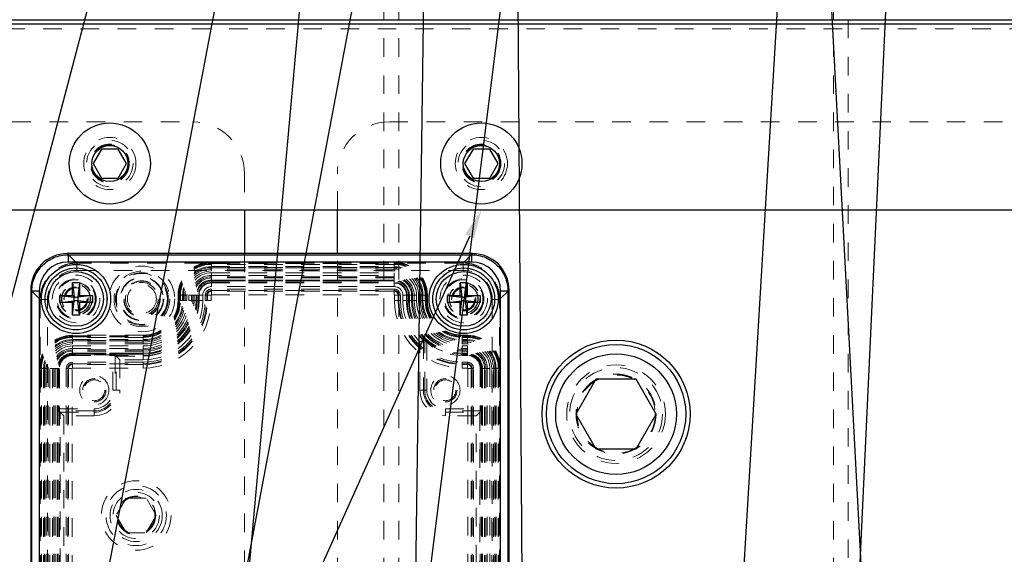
# Model space of a CAD drawing. Header units: inches. Extents: x 1802 to 2468, y -208 to -72.
# Tile 337 of 595: x 2073.5 to 2078.8, y -95.12 to -92.24. Entities that reach past the tile are written whole.
import ezdxf

# ---------------------------------------------------------------- set-up
doc = ezdxf.new("R2010")
doc.units = ezdxf.units.IN
doc.header["$LTSCALE"] = 0.5
doc.header["$MEASUREMENT"] = 0
doc.linetypes.add('HIDDEN', pattern=[0.225, 0.15, -0.075])
for name, color, linetype in [('DIE-M-S', 8, 'Continuous'), ('DSS-M-S', 53, 'Continuous'), ('SID-M-S', 105, 'Continuous'), ('SVD-M-S', 8, 'Continuous')]:
    doc.layers.add(name, color=color, linetype=linetype)

msp = doc.modelspace()

# ---------------------------------------------------------------- linework, layer by layer
at = {"layer": 'DIE-M-S', "linetype": 'Continuous', "lineweight": 25}
msp.add_line((2069.16416, -92.2431), (2083.66416, -92.2431), dxfattribs=at)
at = {"layer": 'DSS-M-S', "linetype": 'HIDDEN', "lineweight": 18}
for p, q in [((2075.46416, -79.7431), (2075.46416, -96.7431)), ((2075.54416, -79.7431), (2075.54416, -96.7431)), ((2077.88416, -79.7431), (2077.88416, -96.7431)), ((2077.96416, -96.7431), (2077.96416, -90.2431)), ((2079.53123, -92.2931), (2070.26416, -92.2931)), ((2070.26416, -92.7931), (2074.43429, -92.7931)), ((2075.49403, -92.7931), (2082.61416, -92.7931)), ((2074.71416, -93.07297), (2074.71416, -93.2681)), ((2075.21416, -93.2681), (2075.21416, -93.07297)), ((2074.71416, -93.5035), (2074.71416, -95.2431)), ((2075.21416, -95.2431), (2075.21416, -93.5035))]:
    msp.add_line(p, q, dxfattribs=at)
at = {"layer": 'DSS-M-S', "linetype": 'Continuous', "lineweight": 25}
for p, q in [((2074.71416, -93.2681), (2074.71416, -93.5035)), ((2075.21416, -93.5035), (2075.21416, -93.2681))]:
    msp.add_line(p, q, dxfattribs=at)
at = {"layer": 'DSS-M-S', "linetype": 'HIDDEN', "lineweight": 18}
for centre, radius in [((2073.98916, -93.0181), 0.1005), ((2075.98916, -93.0181), 0.1005), ((2076.71416, -94.3681), 0.2655), ((2076.71416, -94.3681), 0.21095), ((2074.13108, -94.91438), 0.1005)]:
    msp.add_circle(centre, radius, dxfattribs=at)
at = {"layer": 'DSS-M-S', "linetype": 'Continuous', "lineweight": 25}
msp.add_circle((2076.71416, -94.3681), 0.3985, dxfattribs=at)
at = {"layer": 'DSS-M-S', "linetype": 'HIDDEN', "lineweight": 18}
for centre, start, end in [((2074.43429, -93.07297), 0, 90), ((2075.49403, -93.07297), 90, 180)]:
    msp.add_arc(centre, 0.27987, start, end, dxfattribs=at)
at = {"layer": 'SID-M-S'}
for p, q in [((2075.73699, -87.82909), (2075.53776, -102.15165)), ((2076.15768, -87.8291), (2076.25125, -102.15164)), ((2077.64746, -87.94888), (2078.40393, -102.15191)), ((2075.35018, -88.39847), (2074.11296, -102.15243)), ((2074.48687, -89.84394), (2071.23818, -102.15814)), ((2074.99755, -89.84636), (2072.65974, -102.15509)), ((2075.71028, -89.96641), (2073.41423, -102.15503)), ((2076.36975, -89.96789), (2074.84198, -102.15316)), ((2077.69986, -90.19882), (2076.98643, -102.15198)), ((2078.25692, -90.19893), (2077.70136, -102.15185)), ((2075.92523, -93.4104), (2071.99078, -102.16891))]:
    msp.add_line(p, q, dxfattribs=at)
msp.add_solid([(2075.90152, -93.39975), (2075.98916, -93.2681), (2075.90152, -93.39975), (2075.94895, -93.42106)], dxfattribs=at)
at = {"layer": 'SVD-M-S', "linetype": 'Continuous', "lineweight": 25}
for p, q in [((2082.61416, -92.2681), (2069.36416, -92.2681)), ((2073.94413, -92.9401), (2073.89909, -93.0181)), ((2074.03419, -92.9401), (2073.94413, -92.9401)), ((2074.07923, -93.0181), (2074.03419, -92.9401)), ((2075.94413, -92.9401), (2075.89909, -93.0181)), ((2076.03419, -92.9401), (2075.94413, -92.9401)), ((2076.07923, -93.0181), (2076.03419, -92.9401)), ((2073.89909, -93.0181), (2073.94413, -93.0961)), ((2074.03419, -93.0961), (2074.07923, -93.0181)), ((2075.89909, -93.0181), (2075.94413, -93.0961)), ((2076.03419, -93.0961), (2076.07923, -93.0181)), ((2073.94413, -93.0961), (2074.03419, -93.0961)), ((2075.94413, -93.0961), (2076.03419, -93.0961)), ((2069.36416, -93.2681), (2082.61416, -93.2681)), ((2073.76001, -93.5035), (2073.76583, -93.50932)), ((2075.94135, -93.5035), (2073.76001, -93.5035)), ((2075.9413, -93.5035), (2073.76006, -93.5035)), ((2073.76583, -93.50932), (2073.76583, -93.54867)), ((2073.76583, -93.50932), (2075.93553, -93.50932)), ((2075.93553, -93.50932), (2075.94135, -93.5035)), ((2075.93553, -93.50932), (2075.93553, -93.54867)), ((2075.93553, -93.54867), (2073.76583, -93.54867)), ((2073.5691, -93.70605), (2073.56328, -93.70023)), ((2073.56328, -93.70023), (2073.56328, -97.85008)), ((2073.56328, -93.70028), (2073.56328, -97.85003)), ((2073.78848, -93.6598), (2073.82627, -93.6598)), ((2073.78848, -93.7287), (2073.78848, -93.6598)), ((2073.78848, -93.6598), (2073.79793, -93.73815)), ((2073.82627, -93.6598), (2073.81682, -93.73815)), ((2073.82627, -93.6598), (2073.82627, -93.7287)), ((2075.87509, -93.6598), (2075.91289, -93.6598)), ((2075.87509, -93.7287), (2075.87509, -93.6598)), ((2075.87509, -93.6598), (2075.88454, -93.73815)), ((2075.91289, -93.6598), (2075.90344, -93.73815)), ((2075.91289, -93.6598), (2075.91289, -93.7287)), ((2076.13808, -93.70023), (2076.13226, -93.70605)), ((2076.13808, -97.85008), (2076.13808, -93.70023)), ((2076.13808, -97.85003), (2076.13808, -93.70028)), ((2073.60845, -93.70605), (2073.5691, -93.70605)), ((2073.5691, -97.84426), (2073.5691, -93.70605)), ((2073.60845, -93.70605), (2073.60845, -97.84426)), ((2073.71958, -93.7287), (2073.78848, -93.7287)), ((2073.71958, -93.76649), (2073.71958, -93.7287)), ((2073.71958, -93.7287), (2073.79793, -93.73815)), ((2073.78848, -93.7287), (2073.79793, -93.73815)), ((2073.79793, -93.73815), (2073.81682, -93.73815)), ((2073.79793, -93.75704), (2073.79793, -93.73815)), ((2073.89517, -93.7287), (2073.81682, -93.73815)), ((2073.81682, -93.73815), (2073.82627, -93.7287)), ((2073.81682, -93.73815), (2073.81682, -93.75704)), ((2073.82627, -93.7287), (2073.89517, -93.7287)), ((2073.89517, -93.7287), (2073.89517, -93.76649)), ((2075.80619, -93.7287), (2075.87509, -93.7287)), ((2075.80619, -93.76649), (2075.80619, -93.7287)), ((2075.80619, -93.7287), (2075.88454, -93.73815)), ((2075.87509, -93.7287), (2075.88454, -93.73815)), ((2075.88454, -93.73815), (2075.90344, -93.73815)), ((2075.88454, -93.75704), (2075.88454, -93.73815)), ((2075.90344, -93.73815), (2075.91289, -93.7287)), ((2075.98178, -93.7287), (2075.90344, -93.73815)), ((2075.90344, -93.73815), (2075.90344, -93.75704)), ((2075.91289, -93.7287), (2075.98178, -93.7287)), ((2075.98178, -93.7287), (2075.98178, -93.76649)), ((2076.13226, -93.70605), (2076.09291, -93.70605)), ((2076.09291, -97.84426), (2076.09291, -93.70605)), ((2076.13226, -93.70605), (2076.13226, -97.84426)), ((2073.71958, -93.76649), (2073.79793, -93.75704)), ((2073.78848, -93.76649), (2073.71958, -93.76649)), ((2073.78848, -93.83539), (2073.79793, -93.75704)), ((2073.79793, -93.75704), (2073.78848, -93.76649)), ((2073.78848, -93.83539), (2073.78848, -93.76649)), ((2073.81682, -93.75704), (2073.79793, -93.75704)), ((2073.82627, -93.83539), (2073.81682, -93.75704)), ((2073.82627, -93.76649), (2073.81682, -93.75704)), ((2073.89517, -93.76649), (2073.81682, -93.75704)), ((2073.82627, -93.76649), (2073.82627, -93.83539)), ((2073.89517, -93.76649), (2073.82627, -93.76649)), ((2075.80619, -93.76649), (2075.88454, -93.75704)), ((2075.87509, -93.76649), (2075.80619, -93.76649)), ((2075.88454, -93.75704), (2075.87509, -93.76649)), ((2075.87509, -93.83539), (2075.88454, -93.75704)), ((2075.87509, -93.83539), (2075.87509, -93.76649)), ((2075.90344, -93.75704), (2075.88454, -93.75704)), ((2075.91289, -93.83539), (2075.90344, -93.75704)), ((2075.91289, -93.76649), (2075.90344, -93.75704)), ((2075.98178, -93.76649), (2075.90344, -93.75704)), ((2075.91289, -93.76649), (2075.91289, -93.83539)), ((2075.98178, -93.76649), (2075.91289, -93.76649)), ((2073.82627, -93.83539), (2073.78848, -93.83539)), ((2075.91289, -93.83539), (2075.87509, -93.83539)), ((2076.60591, -94.1806), (2076.49765, -94.3681)), ((2076.82241, -94.1806), (2076.60591, -94.1806)), ((2076.93067, -94.3681), (2076.82241, -94.1806)), ((2076.49765, -94.3681), (2076.60591, -94.5556)), ((2076.82241, -94.5556), (2076.93067, -94.3681)), ((2076.60591, -94.5556), (2076.82241, -94.5556))]:
    msp.add_line(p, q, dxfattribs=at)
at = {"layer": 'SVD-M-S', "linetype": 'HIDDEN', "lineweight": 18}
for p, q in [((2073.81081, -93.55425), (2073.76006, -93.5035)), ((2075.9413, -93.5035), (2075.89055, -93.55425)), ((2075.89055, -93.55425), (2073.81081, -93.55425)), ((2073.81081, -93.55425), (2073.81081, -93.59361)), ((2073.81081, -93.59361), (2075.89055, -93.59361)), ((2074.53572, -93.55704), (2074.53572, -93.54918)), ((2075.51997, -93.54918), (2074.53572, -93.54918)), ((2074.53572, -93.55749), (2074.53572, -93.55271)), ((2074.53572, -93.55271), (2075.51997, -93.55271)), ((2074.53572, -93.56122), (2074.53572, -93.55704)), ((2074.53572, -93.55704), (2075.51997, -93.55704)), ((2074.53572, -93.59671), (2074.53572, -93.55749)), ((2074.53572, -93.55749), (2075.51997, -93.55749)), ((2074.53572, -93.56122), (2074.53572, -93.57302)), ((2075.51997, -93.56122), (2074.53572, -93.56122)), ((2074.53572, -93.57302), (2075.51997, -93.57302)), ((2074.53572, -93.5792), (2074.53572, -93.5783)), ((2075.51997, -93.5783), (2074.53572, -93.5783)), ((2074.53572, -93.5792), (2074.53572, -93.58707)), ((2074.53572, -93.5792), (2075.51997, -93.5792)), ((2075.51997, -93.58707), (2074.53572, -93.58707)), ((2075.51997, -93.55704), (2075.51997, -93.54918)), ((2075.51997, -93.55749), (2075.51997, -93.55271)), ((2075.51997, -93.56122), (2075.51997, -93.55704)), ((2075.51997, -93.59671), (2075.51997, -93.55749)), ((2075.51997, -93.56122), (2075.51997, -93.57302)), ((2075.51997, -93.5792), (2075.51997, -93.5783)), ((2075.51997, -93.5792), (2075.51997, -93.58707)), ((2075.89055, -93.55425), (2075.89055, -93.59361)), ((2075.51997, -93.59671), (2074.53572, -93.59671)), ((2074.53572, -93.60714), (2075.51997, -93.60714)), ((2074.53572, -93.64636), (2074.53572, -93.60714)), ((2074.53572, -93.62072), (2075.51997, -93.62072)), ((2074.53572, -93.62859), (2074.53572, -93.62072)), ((2075.51997, -93.62859), (2074.53572, -93.62859)), ((2074.53572, -93.66158), (2074.53572, -93.62859)), ((2074.53572, -93.63477), (2074.53572, -93.64657)), ((2075.51997, -93.63477), (2074.53572, -93.63477)), ((2075.51997, -93.64636), (2074.53572, -93.64636)), ((2074.53572, -93.64636), (2074.53572, -93.65114)), ((2074.53572, -93.64657), (2074.53572, -93.65075)), ((2074.53572, -93.64657), (2075.51997, -93.64657)), ((2075.51997, -93.64636), (2075.51997, -93.60714)), ((2075.51997, -93.62859), (2075.51997, -93.62072)), ((2075.51997, -93.66158), (2075.51997, -93.62859)), ((2075.51997, -93.63477), (2075.51997, -93.64657)), ((2075.51997, -93.64636), (2075.51997, -93.65114)), ((2075.51997, -93.64657), (2075.51997, -93.65075)), ((2073.56328, -93.70028), (2073.61403, -93.75103)), ((2074.53572, -93.65075), (2074.53572, -93.65861)), ((2075.51997, -93.65075), (2074.53572, -93.65075)), ((2074.53572, -93.65114), (2075.51997, -93.65114)), ((2074.53572, -93.65861), (2075.51997, -93.65861)), ((2074.53572, -93.66158), (2075.51997, -93.66158)), ((2074.53572, -93.66158), (2074.53572, -93.68127)), ((2075.51997, -93.68127), (2074.53572, -93.68127)), ((2074.53572, -93.69485), (2074.53572, -93.70271)), ((2075.51997, -93.69485), (2074.53572, -93.69485)), ((2075.51997, -93.65075), (2075.51997, -93.65861)), ((2075.51997, -93.66158), (2075.51997, -93.68127)), ((2075.51997, -93.69485), (2075.51997, -93.70271)), ((2076.08733, -93.75103), (2076.13808, -93.70028)), ((2073.61403, -93.75103), (2073.61403, -97.79928)), ((2073.65339, -93.75103), (2073.61403, -93.75103)), ((2073.65339, -97.79928), (2073.65339, -93.75103)), ((2074.35699, -93.72791), (2074.36485, -93.72791)), ((2074.35699, -93.72791), (2074.35699, -93.75547)), ((2074.36052, -93.75547), (2074.36052, -93.72791)), ((2074.3653, -93.72791), (2074.36052, -93.72791)), ((2074.36903, -93.72791), (2074.36485, -93.72791)), ((2074.36485, -93.75547), (2074.36485, -93.72791)), ((2074.40452, -93.72791), (2074.3653, -93.72791)), ((2074.3653, -93.75547), (2074.3653, -93.72791)), ((2074.36903, -93.72791), (2074.38083, -93.72791)), ((2074.36903, -93.72791), (2074.36903, -93.75547)), ((2074.38083, -93.75547), (2074.38083, -93.72791)), ((2074.38701, -93.72791), (2074.38611, -93.72791)), ((2074.38611, -93.72791), (2074.38611, -93.75547)), ((2074.38701, -93.75547), (2074.38701, -93.72791)), ((2074.38701, -93.72791), (2074.39488, -93.72791)), ((2074.39488, -93.72791), (2074.39488, -93.75547)), ((2074.40452, -93.72791), (2074.40452, -93.75547)), ((2074.41495, -93.75547), (2074.41495, -93.72791)), ((2074.45417, -93.72791), (2074.41495, -93.72791)), ((2074.42853, -93.75547), (2074.42853, -93.72791)), ((2074.4364, -93.72791), (2074.42853, -93.72791)), ((2074.4364, -93.72791), (2074.4364, -93.75547)), ((2074.46939, -93.72791), (2074.4364, -93.72791)), ((2074.44258, -93.72791), (2074.45438, -93.72791)), ((2074.44258, -93.72791), (2074.44258, -93.75547)), ((2074.45417, -93.72791), (2074.45417, -93.75547)), ((2074.45417, -93.72791), (2074.45895, -93.72791)), ((2074.45438, -93.72791), (2074.45856, -93.72791)), ((2074.45438, -93.75547), (2074.45438, -93.72791)), ((2074.45856, -93.72791), (2074.45856, -93.75547)), ((2074.45856, -93.72791), (2074.46642, -93.72791)), ((2074.45895, -93.75547), (2074.45895, -93.72791)), ((2074.46642, -93.75547), (2074.46642, -93.72791)), ((2074.46939, -93.75547), (2074.46939, -93.72791)), ((2074.46939, -93.72791), (2074.48908, -93.72791)), ((2074.48908, -93.72791), (2074.48908, -93.75547)), ((2074.50266, -93.72791), (2074.51052, -93.72791)), ((2074.50266, -93.72791), (2074.50266, -93.75547)), ((2074.51431, -93.72791), (2074.51052, -93.72791)), ((2074.51052, -93.75547), (2074.51052, -93.72791)), ((2074.51431, -93.72791), (2074.53397, -93.72791)), ((2074.51431, -93.72791), (2074.51431, -93.75547)), ((2074.53397, -93.75547), (2074.53397, -93.72791)), ((2074.53572, -93.7065), (2074.53572, -93.70271)), ((2074.53572, -93.70271), (2075.51997, -93.70271)), ((2074.53572, -93.7065), (2074.53572, -93.72616)), ((2075.51997, -93.7065), (2074.53572, -93.7065)), ((2074.53572, -93.72616), (2075.51997, -93.72616)), ((2075.51997, -93.7065), (2075.51997, -93.70271)), ((2075.51997, -93.7065), (2075.51997, -93.72616)), ((2075.52172, -93.72791), (2075.52172, -93.75547)), ((2075.54138, -93.72791), (2075.52172, -93.72791)), ((2075.54138, -93.75547), (2075.54138, -93.72791)), ((2075.54138, -93.72791), (2075.54517, -93.72791)), ((2075.54517, -93.72791), (2075.54517, -93.75547)), ((2075.55304, -93.72791), (2075.54517, -93.72791)), ((2075.55304, -93.75547), (2075.55304, -93.72791)), ((2075.56662, -93.75547), (2075.56662, -93.72791)), ((2075.5863, -93.72791), (2075.56662, -93.72791)), ((2075.5863, -93.72791), (2075.61929, -93.72791)), ((2075.5863, -93.72791), (2075.5863, -93.75547)), ((2075.59714, -93.72791), (2075.58927, -93.72791)), ((2075.58927, -93.72791), (2075.58927, -93.75547)), ((2075.59674, -93.72791), (2075.59674, -93.75547)), ((2075.60152, -93.72791), (2075.59674, -93.72791)), ((2075.60132, -93.72791), (2075.59714, -93.72791)), ((2075.59714, -93.75547), (2075.59714, -93.72791)), ((2075.61311, -93.72791), (2075.60132, -93.72791)), ((2075.60132, -93.72791), (2075.60132, -93.75547)), ((2075.64074, -93.72791), (2075.60152, -93.72791)), ((2075.60152, -93.75547), (2075.60152, -93.72791)), ((2075.61311, -93.75547), (2075.61311, -93.72791)), ((2075.61929, -93.75547), (2075.61929, -93.72791)), ((2075.61929, -93.72791), (2075.62717, -93.72791)), ((2075.62717, -93.72791), (2075.62717, -93.75547)), ((2075.64074, -93.72791), (2075.64074, -93.75547)), ((2075.65117, -93.75547), (2075.65117, -93.72791)), ((2075.65117, -93.72791), (2075.69039, -93.72791)), ((2075.66081, -93.75547), (2075.66081, -93.72791)), ((2075.66868, -93.72791), (2075.66081, -93.72791)), ((2075.66868, -93.72791), (2075.66868, -93.75547)), ((2075.66868, -93.72791), (2075.66958, -93.72791)), ((2075.66958, -93.75547), (2075.66958, -93.72791)), ((2075.67487, -93.72791), (2075.67487, -93.75547)), ((2075.68666, -93.72791), (2075.67487, -93.72791)), ((2075.68666, -93.75547), (2075.68666, -93.72791)), ((2075.68666, -93.72791), (2075.69084, -93.72791)), ((2075.69039, -93.72791), (2075.69039, -93.75547)), ((2075.69039, -93.72791), (2075.69517, -93.72791)), ((2075.69084, -93.72791), (2075.69084, -93.75547)), ((2075.69084, -93.72791), (2075.6987, -93.72791)), ((2075.69517, -93.72791), (2075.69517, -93.75547)), ((2075.6987, -93.75547), (2075.6987, -93.72791)), ((2076.08733, -93.75103), (2076.04798, -93.75103)), ((2076.04798, -93.75103), (2076.04798, -97.79928)), ((2076.08733, -97.79928), (2076.08733, -93.75103)), ((2074.35699, -93.75547), (2074.36485, -93.75547)), ((2074.3653, -93.75547), (2074.36052, -93.75547)), ((2074.36903, -93.75547), (2074.36485, -93.75547)), ((2074.40452, -93.75547), (2074.3653, -93.75547)), ((2074.36903, -93.75547), (2074.38083, -93.75547)), ((2074.38701, -93.75547), (2074.38611, -93.75547)), ((2074.39488, -93.75547), (2074.38701, -93.75547)), ((2074.45417, -93.75547), (2074.41495, -93.75547)), ((2074.42853, -93.75547), (2074.4364, -93.75547)), ((2074.46939, -93.75547), (2074.4364, -93.75547)), ((2074.44258, -93.75547), (2074.45438, -93.75547)), ((2074.45417, -93.75547), (2074.45895, -93.75547)), ((2074.45438, -93.75547), (2074.45856, -93.75547)), ((2074.45856, -93.75547), (2074.46642, -93.75547)), ((2074.46939, -93.75547), (2074.48908, -93.75547)), ((2074.50266, -93.75547), (2074.51052, -93.75547)), ((2074.51431, -93.75547), (2074.51052, -93.75547)), ((2074.51431, -93.75547), (2074.53397, -93.75547)), ((2075.52172, -93.75547), (2075.54138, -93.75547)), ((2075.54138, -93.75547), (2075.54517, -93.75547)), ((2075.55304, -93.75547), (2075.54517, -93.75547)), ((2075.5863, -93.75547), (2075.56662, -93.75547)), ((2075.5863, -93.75547), (2075.61929, -93.75547)), ((2075.58927, -93.75547), (2075.59714, -93.75547)), ((2075.60152, -93.75547), (2075.59674, -93.75547)), ((2075.60132, -93.75547), (2075.59714, -93.75547)), ((2075.61311, -93.75547), (2075.60132, -93.75547)), ((2075.64074, -93.75547), (2075.60152, -93.75547)), ((2075.61929, -93.75547), (2075.62717, -93.75547)), ((2075.65117, -93.75547), (2075.69039, -93.75547)), ((2075.66868, -93.75547), (2075.66081, -93.75547)), ((2075.66868, -93.75547), (2075.66958, -93.75547)), ((2075.67487, -93.75547), (2075.68666, -93.75547)), ((2075.68666, -93.75547), (2075.69084, -93.75547)), ((2075.69039, -93.75547), (2075.69517, -93.75547)), ((2075.69084, -93.75547), (2075.6987, -93.75547)), ((2073.78769, -93.94288), (2073.78769, -93.95074)), ((2074.16958, -93.94288), (2073.78769, -93.94288)), ((2073.78769, -93.95119), (2073.78769, -93.94641)), ((2073.78769, -93.94641), (2074.16958, -93.94641)), ((2073.78769, -93.95492), (2073.78769, -93.95074)), ((2073.78769, -93.95074), (2074.16958, -93.95074)), ((2073.78769, -93.99041), (2073.78769, -93.95119)), ((2073.78769, -93.95119), (2074.16958, -93.95119)), ((2073.78769, -93.95492), (2073.78769, -93.96672)), ((2074.16958, -93.95492), (2073.78769, -93.95492)), ((2073.78769, -93.96672), (2074.16958, -93.96672)), ((2074.16958, -93.94288), (2074.16958, -93.95074)), ((2074.16958, -93.95119), (2074.16958, -93.94641)), ((2074.16958, -93.95492), (2074.16958, -93.95074)), ((2074.16958, -93.99041), (2074.16958, -93.95119)), ((2074.16958, -93.95492), (2074.16958, -93.96672)), ((2075.88611, -93.95074), (2075.88611, -93.94288)), ((2075.91367, -93.94288), (2075.88611, -93.94288)), ((2075.88611, -93.94641), (2075.91367, -93.94641)), ((2075.88611, -93.95119), (2075.88611, -93.94641)), ((2075.88611, -93.95492), (2075.88611, -93.95074)), ((2075.88611, -93.95074), (2075.91367, -93.95074)), ((2075.88611, -93.99041), (2075.88611, -93.95119)), ((2075.88611, -93.95119), (2075.91367, -93.95119)), ((2075.88611, -93.96672), (2075.88611, -93.95492)), ((2075.91367, -93.95492), (2075.88611, -93.95492)), ((2075.88611, -93.96672), (2075.91367, -93.96672)), ((2075.91367, -93.95074), (2075.91367, -93.94288)), ((2075.91367, -93.95119), (2075.91367, -93.94641)), ((2075.91367, -93.95492), (2075.91367, -93.95074)), ((2075.91367, -93.99041), (2075.91367, -93.95119)), ((2075.91367, -93.96672), (2075.91367, -93.95492)), ((2073.78769, -93.9729), (2073.78769, -93.97201)), ((2074.16958, -93.97201), (2073.78769, -93.97201)), ((2073.78769, -93.98077), (2073.78769, -93.9729)), ((2073.78769, -93.9729), (2074.16958, -93.9729)), ((2074.16958, -93.98077), (2073.78769, -93.98077)), ((2074.16958, -93.99041), (2073.78769, -93.99041)), ((2073.78769, -94.04006), (2073.78769, -94.00084)), ((2073.78769, -94.00084), (2074.16958, -94.00084)), ((2073.78769, -94.01442), (2074.16958, -94.01442)), ((2073.78769, -94.01442), (2073.78769, -94.02229)), ((2074.16958, -93.9729), (2074.16958, -93.97201)), ((2074.16958, -93.98077), (2074.16958, -93.9729)), ((2074.16958, -94.04006), (2074.16958, -94.00084)), ((2074.16958, -94.01442), (2074.16958, -94.02229)), ((2075.65811, -94.23972), (2075.65811, -93.97928)), ((2075.68058, -93.9699), (2075.67779, -93.97109)), ((2075.67779, -93.97109), (2075.67779, -94.23972)), ((2075.68412, -93.96838), (2075.68058, -93.9699)), ((2075.68412, -94.23972), (2075.68412, -93.96838)), ((2075.69593, -93.97873), (2075.69593, -94.23972)), ((2075.91367, -93.97201), (2075.88611, -93.97201)), ((2075.88611, -93.9729), (2075.88611, -93.97201)), ((2075.88611, -93.9729), (2075.88611, -93.98077)), ((2075.88611, -93.9729), (2075.91367, -93.9729)), ((2075.91367, -93.98077), (2075.88611, -93.98077)), ((2075.91367, -93.99041), (2075.88611, -93.99041)), ((2075.88611, -94.00084), (2075.91367, -94.00084)), ((2075.88611, -94.00084), (2075.88611, -94.04006)), ((2075.88611, -94.01442), (2075.91367, -94.01442)), ((2075.88611, -94.02229), (2075.88611, -94.01442)), ((2075.91367, -93.9729), (2075.91367, -93.97201)), ((2075.91367, -93.9729), (2075.91367, -93.98077)), ((2075.91367, -94.00084), (2075.91367, -94.04006)), ((2075.91367, -94.02229), (2075.91367, -94.01442)), ((2074.16958, -94.02229), (2073.78769, -94.02229)), ((2073.78769, -94.04875), (2073.78769, -94.02229)), ((2073.78769, -94.02847), (2073.78769, -94.04027)), ((2074.16958, -94.02847), (2073.78769, -94.02847)), ((2074.16958, -94.04006), (2073.78769, -94.04006)), ((2073.78769, -94.04006), (2073.78769, -94.04484)), ((2073.78769, -94.04027), (2073.78769, -94.04445)), ((2073.78769, -94.04027), (2074.16958, -94.04027)), ((2073.78769, -94.04445), (2073.78769, -94.05231)), ((2074.16958, -94.04445), (2073.78769, -94.04445)), ((2073.78769, -94.04484), (2074.16958, -94.04484)), ((2074.00543, -94.04875), (2073.78769, -94.04875)), ((2073.78769, -94.05231), (2074.16958, -94.05231)), ((2074.00543, -94.23972), (2074.00543, -94.04875)), ((2074.02357, -94.05528), (2074.01724, -94.04895)), ((2074.01724, -94.04895), (2074.01724, -94.23972)), ((2074.02357, -94.05528), (2074.16958, -94.05528)), ((2074.02357, -94.23972), (2074.02357, -94.05528)), ((2074.04325, -94.07497), (2074.02357, -94.05528)), ((2074.16958, -94.05528), (2074.16958, -94.02229)), ((2074.16958, -94.02847), (2074.16958, -94.04027)), ((2074.16958, -94.04006), (2074.16958, -94.04484)), ((2074.16958, -94.04027), (2074.16958, -94.04445)), ((2074.16958, -94.04445), (2074.16958, -94.05231)), ((2074.16958, -94.07497), (2074.16958, -94.05528)), ((2075.91367, -94.02229), (2075.88611, -94.02229)), ((2075.88611, -94.04875), (2075.88611, -94.02229)), ((2075.91367, -94.02847), (2075.88611, -94.02847)), ((2075.88611, -94.04027), (2075.88611, -94.02847)), ((2075.91367, -94.04006), (2075.88611, -94.04006)), ((2075.88611, -94.04006), (2075.88611, -94.04484)), ((2075.88611, -94.04027), (2075.88611, -94.04445)), ((2075.88611, -94.04027), (2075.91367, -94.04027)), ((2075.91367, -94.04445), (2075.88611, -94.04445)), ((2075.88611, -94.05231), (2075.88611, -94.04445)), ((2075.88611, -94.04484), (2075.91367, -94.04484)), ((2075.88611, -94.04875), (2075.91367, -94.04875)), ((2075.88611, -94.05231), (2075.91367, -94.05231)), ((2075.91367, -94.04875), (2075.91367, -94.02229)), ((2075.91367, -94.04027), (2075.91367, -94.02847)), ((2075.91367, -94.04006), (2075.91367, -94.04484)), ((2075.91367, -94.04027), (2075.91367, -94.04445)), ((2075.91367, -94.05231), (2075.91367, -94.04445)), ((2073.60896, -94.12161), (2073.61682, -94.12161)), ((2073.60896, -94.12161), (2073.60896, -97.4287)), ((2073.61249, -97.4287), (2073.61249, -94.12161)), ((2073.61727, -94.12161), (2073.61249, -94.12161)), ((2073.621, -94.12161), (2073.61682, -94.12161)), ((2073.61682, -97.4287), (2073.61682, -94.12161)), ((2073.61727, -97.4287), (2073.61727, -94.12161)), ((2073.65649, -94.12161), (2073.61727, -94.12161)), ((2073.621, -94.12161), (2073.6328, -94.12161)), ((2073.621, -94.12161), (2073.621, -97.4287)), ((2073.6328, -97.4287), (2073.6328, -94.12161)), ((2073.63808, -94.12161), (2073.63808, -97.4287)), ((2073.63898, -94.12161), (2073.63808, -94.12161)), ((2073.63898, -97.4287), (2073.63898, -94.12161)), ((2073.64685, -94.12161), (2073.63898, -94.12161)), ((2073.64685, -94.12161), (2073.64685, -97.4287)), ((2073.65649, -94.12161), (2073.65649, -97.4287)), ((2073.66692, -97.4287), (2073.66692, -94.12161)), ((2073.70614, -94.12161), (2073.66692, -94.12161)), ((2073.6805, -97.4287), (2073.6805, -94.12161)), ((2073.6805, -94.12161), (2073.68837, -94.12161)), ((2073.68837, -94.12161), (2073.68837, -97.4287)), ((2073.71483, -94.12161), (2073.68837, -94.12161)), ((2073.69455, -94.12161), (2073.69455, -97.4287)), ((2073.69455, -94.12161), (2073.70635, -94.12161)), ((2073.70614, -94.12161), (2073.70614, -97.4287)), ((2073.70614, -94.12161), (2073.71092, -94.12161)), ((2073.70635, -97.4287), (2073.70635, -94.12161)), ((2073.70635, -94.12161), (2073.71053, -94.12161)), ((2073.71053, -94.12161), (2073.71053, -97.4287)), ((2073.71053, -94.12161), (2073.71839, -94.12161)), ((2073.71092, -97.4287), (2073.71092, -94.12161)), ((2073.71483, -94.12161), (2073.71483, -94.33935)), ((2073.71839, -97.4287), (2073.71839, -94.12161)), ((2073.75463, -94.12161), (2073.76249, -94.12161)), ((2073.75463, -94.12161), (2073.75463, -97.4287)), ((2073.76628, -94.12161), (2073.76249, -94.12161)), ((2073.76249, -97.4287), (2073.76249, -94.12161)), ((2073.76628, -94.12161), (2073.78594, -94.12161)), ((2073.76628, -94.12161), (2073.76628, -97.4287)), ((2073.78594, -97.4287), (2073.78594, -94.12161)), ((2073.78769, -94.08855), (2073.78769, -94.09641)), ((2074.16958, -94.08855), (2073.78769, -94.08855)), ((2073.78769, -94.1002), (2073.78769, -94.09641)), ((2073.78769, -94.09641), (2074.16958, -94.09641)), ((2073.78769, -94.1002), (2073.78769, -94.11986)), ((2074.16958, -94.1002), (2073.78769, -94.1002)), ((2073.78769, -94.11986), (2074.16958, -94.11986)), ((2074.16958, -94.07497), (2074.04325, -94.07497)), ((2074.04325, -94.07497), (2074.04325, -94.23972)), ((2074.16958, -94.08855), (2074.16958, -94.09641)), ((2074.16958, -94.1002), (2074.16958, -94.09641)), ((2074.16958, -94.1002), (2074.16958, -94.11986)), ((2075.88611, -94.08855), (2075.88611, -94.09641)), ((2075.91367, -94.08855), (2075.88611, -94.08855)), ((2075.88611, -94.1002), (2075.88611, -94.09641)), ((2075.88611, -94.09641), (2075.91367, -94.09641)), ((2075.88611, -94.11986), (2075.88611, -94.1002)), ((2075.91367, -94.1002), (2075.88611, -94.1002)), ((2075.88611, -94.11986), (2075.91367, -94.11986)), ((2075.91367, -94.08855), (2075.91367, -94.09641)), ((2075.91367, -94.1002), (2075.91367, -94.09641)), ((2075.91367, -94.11986), (2075.91367, -94.1002)), ((2075.91543, -94.12161), (2075.91543, -97.4287)), ((2075.91543, -94.12161), (2075.93508, -94.12161)), ((2075.93508, -97.4287), (2075.93508, -94.12161)), ((2075.93508, -94.12161), (2075.93887, -94.12161)), ((2075.93887, -94.12161), (2075.93887, -97.4287)), ((2075.94674, -94.12161), (2075.93887, -94.12161)), ((2075.94674, -97.4287), (2075.94674, -94.12161)), ((2075.98297, -94.12161), (2075.99084, -94.12161)), ((2075.98297, -94.12161), (2075.98297, -97.4287)), ((2075.98653, -94.12161), (2075.98653, -94.33935)), ((2075.98653, -94.12161), (2076.01299, -94.12161)), ((2075.99044, -94.12161), (2075.99044, -97.4287)), ((2075.99522, -94.12161), (2075.99044, -94.12161)), ((2075.99502, -94.12161), (2075.99084, -94.12161)), ((2075.99084, -97.4287), (2075.99084, -94.12161)), ((2075.99502, -94.12161), (2076.00681, -94.12161)), ((2075.99502, -94.12161), (2075.99502, -97.4287)), ((2075.99522, -97.4287), (2075.99522, -94.12161)), ((2076.03444, -94.12161), (2075.99522, -94.12161)), ((2076.00681, -97.4287), (2076.00681, -94.12161)), ((2076.01299, -97.4287), (2076.01299, -94.12161)), ((2076.01299, -94.12161), (2076.02087, -94.12161)), ((2076.02087, -94.12161), (2076.02087, -97.4287)), ((2076.03444, -94.12161), (2076.03444, -97.4287)), ((2076.08409, -94.12161), (2076.04487, -94.12161)), ((2076.04487, -97.4287), (2076.04487, -94.12161)), ((2076.05451, -97.4287), (2076.05451, -94.12161)), ((2076.06238, -94.12161), (2076.05451, -94.12161)), ((2076.06238, -94.12161), (2076.06238, -97.4287)), ((2076.06238, -94.12161), (2076.06328, -94.12161)), ((2076.06328, -97.4287), (2076.06328, -94.12161)), ((2076.06857, -94.12161), (2076.06857, -97.4287)), ((2076.06857, -94.12161), (2076.08036, -94.12161)), ((2076.08036, -97.4287), (2076.08036, -94.12161)), ((2076.08036, -94.12161), (2076.08454, -94.12161)), ((2076.08409, -94.12161), (2076.08409, -97.4287)), ((2076.08409, -94.12161), (2076.08887, -94.12161)), ((2076.08454, -94.12161), (2076.08454, -97.4287)), ((2076.08454, -94.12161), (2076.09241, -94.12161)), ((2076.08887, -94.12161), (2076.08887, -97.4287)), ((2076.09241, -97.4287), (2076.09241, -94.12161)), ((2074.01724, -94.23972), (2074.00543, -94.23972)), ((2074.01724, -94.23972), (2074.02357, -94.23972)), ((2074.04325, -94.23972), (2074.02357, -94.23972)), ((2075.67779, -94.23972), (2075.65811, -94.23972)), ((2075.68412, -94.23972), (2075.67779, -94.23972)), ((2075.68412, -94.23972), (2075.69593, -94.23972)), ((2073.71483, -94.33935), (2073.9058, -94.33935)), ((2073.71503, -94.35116), (2073.72136, -94.35749)), ((2073.9058, -94.35116), (2073.71503, -94.35116)), ((2073.72136, -97.19282), (2073.72136, -94.35749)), ((2073.72136, -94.35749), (2073.9058, -94.35749)), ((2073.74104, -94.37718), (2073.72136, -94.35749)), ((2073.74104, -94.37718), (2073.74104, -97.17313)), ((2073.9058, -94.37718), (2073.74104, -94.37718)), ((2073.9058, -94.35116), (2073.9058, -94.33935)), ((2073.9058, -94.35116), (2073.9058, -94.35749)), ((2073.9058, -94.37718), (2073.9058, -94.35749)), ((2075.79556, -94.35116), (2075.79556, -94.33935)), ((2075.79556, -94.33935), (2075.98653, -94.33935)), ((2075.98633, -94.35116), (2075.79556, -94.35116)), ((2075.79556, -94.35116), (2075.79556, -94.35749)), ((2075.79556, -94.35749), (2075.98, -94.35749)), ((2075.79556, -94.35749), (2075.79556, -94.37718)), ((2075.96032, -94.37718), (2075.79556, -94.37718)), ((2075.98, -94.35749), (2075.96032, -94.37718)), ((2075.96032, -97.17313), (2075.96032, -94.37718)), ((2075.98, -94.35749), (2075.98633, -94.35116)), ((2075.98, -94.35749), (2075.98, -97.19282)), ((2074.07695, -94.82063), (2074.02282, -94.91438)), ((2074.1852, -94.82063), (2074.07695, -94.82063)), ((2074.23933, -94.91438), (2074.1852, -94.82063)), ((2074.02282, -94.91438), (2074.07695, -95.00813)), ((2074.1852, -95.00813), (2074.23933, -94.91438)), ((2074.07695, -95.00813), (2074.1852, -95.00813))]:
    msp.add_line(p, q, dxfattribs=at)
at = {"layer": 'SVD-M-S', "linetype": 'Continuous', "lineweight": 25}
for centre, radius in [((2073.98916, -93.0181), 0.2185), ((2075.98916, -93.0181), 0.2185), ((2073.98916, -93.0181), 0.0975), ((2075.98916, -93.0181), 0.0975), ((2073.80737, -93.7476), 0.18633), ((2073.80737, -93.7476), 0.16666), ((2073.80737, -93.7476), 0.16664), ((2075.89399, -93.7476), 0.18633), ((2075.89399, -93.7476), 0.16666), ((2075.89399, -93.7476), 0.16664), ((2073.80737, -93.7476), 0.14764), ((2075.89399, -93.7476), 0.14764), ((2076.71416, -94.3681), 0.375), ((2076.71416, -94.3681), 0.325)]:
    msp.add_circle(centre, radius, dxfattribs=at)
at = {"layer": 'SVD-M-S', "linetype": 'HIDDEN', "lineweight": 18}
for centre, radius in [((2073.98916, -93.0181), 0.1405), ((2073.98916, -93.0181), 0.125), ((2075.98916, -93.0181), 0.1405), ((2075.98916, -93.0181), 0.125), ((2073.98916, -93.0181), 0.10497), ((2073.98916, -93.0181), 0.1047), ((2073.98916, -93.0181), 0.10418), ((2075.98916, -93.0181), 0.10497), ((2075.98916, -93.0181), 0.1047), ((2075.98916, -93.0181), 0.10418), ((2074.1617, -93.7476), 0.17717), ((2073.80737, -93.7476), 0.12795), ((2073.80737, -93.7476), 0.10827), ((2073.80737, -93.7476), 0.10346), ((2073.80737, -93.7476), 0.10336), ((2074.1617, -93.7476), 0.14981), ((2074.1617, -93.7476), 0.14194), ((2074.1617, -93.7476), 0.13712), ((2074.1617, -93.7476), 0.11745), ((2074.1617, -93.7476), 0.11506), ((2075.89399, -93.7476), 0.12795), ((2075.89399, -93.7476), 0.10827), ((2075.89399, -93.7476), 0.10346), ((2075.89399, -93.7476), 0.10336), ((2073.80737, -93.7476), 0.08858), ((2073.80737, -93.7476), 0.08675), ((2073.80737, -93.7476), 0.07818), ((2073.80737, -93.7476), 0.07677), ((2073.80737, -93.7476), 0.06496), ((2073.80737, -93.7476), 0.06341), ((2073.80737, -93.7476), 0.06339), ((2073.80737, -93.7476), 0.05928), ((2074.1617, -93.7476), 0.09817), ((2074.1617, -93.7476), 0.09539), ((2074.1617, -93.7476), 0.08833), ((2074.1617, -93.7476), 0.07807), ((2075.89399, -93.7476), 0.08858), ((2075.89399, -93.7476), 0.08675), ((2075.89399, -93.7476), 0.07818), ((2075.89399, -93.7476), 0.07677), ((2075.89399, -93.7476), 0.06496), ((2075.89399, -93.7476), 0.06341), ((2075.89399, -93.7476), 0.06339), ((2075.89399, -93.7476), 0.05928), ((2076.71416, -94.3681), 0.25), ((2073.9058, -94.23972), 0.07874), ((2073.9058, -94.23972), 0.06271), ((2075.79556, -94.23972), 0.07874), ((2075.79556, -94.23972), 0.06271), ((2076.71416, -94.3681), 0.21542), ((2076.71416, -94.3681), 0.21515), ((2076.71416, -94.3681), 0.21463), ((2073.9058, -94.23972), 0.05612), ((2075.79556, -94.23972), 0.05612), ((2074.13108, -94.91438), 0.1875), ((2074.13108, -94.91438), 0.1625), ((2074.13108, -94.91438), 0.1405), ((2074.13108, -94.91438), 0.125), ((2074.13108, -94.91438), 0.10497), ((2074.13108, -94.91438), 0.1047), ((2074.13108, -94.91438), 0.10418)]:
    msp.add_circle(centre, radius, dxfattribs=at)
for centre, radius, start, end in [((2074.53572, -93.72791), 0.17873, 90, 180), ((2074.53572, -93.72791), 0.1752, 90, 180), ((2074.53572, -93.72791), 0.17087, 90, 180), ((2074.53572, -93.72791), 0.17042, 90, 180), ((2074.53572, -93.72791), 0.16669, 90, 180), ((2074.53572, -93.72791), 0.15489, 90, 180), ((2074.53572, -93.72791), 0.14961, 90, 180), ((2074.53572, -93.72791), 0.14871, 90, 180), ((2074.53572, -93.72791), 0.14084, 90, 180), ((2075.51997, -93.72791), 0.17873, 0, 90), ((2075.51997, -93.72791), 0.1752, 0, 90), ((2075.51997, -93.72791), 0.17087, 0, 90), ((2075.51997, -93.72791), 0.17042, 0, 90), ((2075.51997, -93.72791), 0.16669, 0, 90), ((2075.51997, -93.72791), 0.15489, 0, 90), ((2075.51997, -93.72791), 0.14961, 0, 90), ((2075.51997, -93.72791), 0.14871, 0, 90), ((2075.51997, -93.72791), 0.14084, 0, 90), ((2074.53572, -93.72791), 0.1312, 90, 180), ((2074.53572, -93.72791), 0.12077, 90, 180), ((2074.53572, -93.72791), 0.10719, 90, 180), ((2074.53572, -93.72791), 0.09932, 90, 180), ((2074.53572, -93.72791), 0.09314, 90, 180), ((2074.53572, -93.72791), 0.08155, 90, 180), ((2074.53572, -93.72791), 0.08134, 90, 180), ((2075.51997, -93.72791), 0.1312, 0, 90), ((2075.51997, -93.72791), 0.12077, 0, 90), ((2075.51997, -93.72791), 0.10719, 0, 90), ((2075.51997, -93.72791), 0.09932, 0, 90), ((2075.51997, -93.72791), 0.09314, 0, 90), ((2075.51997, -93.72791), 0.08155, 0, 90), ((2075.51997, -93.72791), 0.08134, 0, 90), ((2074.53572, -93.72791), 0.07716, 90, 180), ((2074.53572, -93.72791), 0.07677, 90, 180), ((2074.53572, -93.72791), 0.0693, 90, 180), ((2074.53572, -93.72791), 0.06633, 90, 180), ((2074.53572, -93.72791), 0.04664, 90, 180), ((2074.53572, -93.72791), 0.03306, 90, 180), ((2075.51997, -93.72791), 0.07716, 0, 90), ((2075.51997, -93.72791), 0.07677, 0, 90), ((2075.51997, -93.72791), 0.0693, 0, 90), ((2075.51997, -93.72791), 0.06633, 0, 90), ((2075.51997, -93.72791), 0.04664, 0, 90), ((2075.51997, -93.72791), 0.03306, 0, 90), ((2074.53572, -93.72791), 0.0252, 90, 180), ((2074.53572, -93.72791), 0.02141, 90, 180), ((2074.53572, -93.72791), 0.00175, 90, 180), ((2075.51997, -93.72791), 0.0252, 0, 90), ((2075.51997, -93.72791), 0.02141, 0, 90), ((2075.51997, -93.72791), 0.00175, 0, 90), ((2074.16958, -93.75547), 0.2253, 270, 0), ((2074.16958, -93.75547), 0.25895, 270, 0), ((2074.16958, -93.75547), 0.26682, 270, 0), ((2074.16958, -93.75547), 0.21743, 270, 0), ((2074.16958, -93.75547), 0.29982, 270, 0), ((2074.16958, -93.75547), 0.21654, 270, 0), ((2074.16958, -93.75547), 0.3195, 270, 0), ((2074.16958, -93.75547), 0.28459, 270, 0), ((2074.16958, -93.75547), 0.24537, 270, 0), ((2074.16958, -93.75547), 0.23494, 270, 0), ((2074.16958, -93.75547), 0.19572, 270, 0), ((2074.16958, -93.75547), 0.28937, 270, 0), ((2074.16958, -93.75547), 0.19094, 270, 0), ((2074.16958, -93.75547), 0.34473, 270, 0), ((2074.16958, -93.75547), 0.36439, 270, 0), ((2074.16958, -93.75547), 0.273, 270, 0), ((2074.16958, -93.75547), 0.19945, 270, 0), ((2074.16958, -93.75547), 0.21125, 270, 0), ((2074.16958, -93.75547), 0.2848, 270, 0), ((2074.16958, -93.75547), 0.34094, 270, 0), ((2074.16958, -93.75547), 0.29684, 270, 0), ((2074.16958, -93.75547), 0.28898, 270, 0), ((2074.16958, -93.75547), 0.19527, 270, 0), ((2074.16958, -93.75547), 0.18741, 270, 0), ((2074.16958, -93.75547), 0.33308, 270, 0), ((2075.88611, -93.75547), 0.36439, 180, 270), ((2075.88611, -93.75547), 0.34473, 180, 270), ((2075.88611, -93.75547), 0.34094, 180, 270), ((2075.88611, -93.75547), 0.33308, 180, 270), ((2075.88611, -93.75547), 0.3195, 180, 224.46817), ((2075.88611, -93.75547), 0.29982, 180, 225.98546), ((2075.88611, -93.75547), 0.29684, 180, 270), ((2075.88611, -93.75547), 0.28937, 180, 270), ((2075.88611, -93.75547), 0.28898, 180, 270), ((2075.88611, -93.75547), 0.2848, 180, 270), ((2075.88611, -93.75547), 0.28459, 180, 270), ((2075.88611, -93.75547), 0.273, 180, 270), ((2075.88611, -93.75547), 0.26682, 180, 270), ((2075.88611, -93.75547), 0.25895, 180, 270), ((2075.88611, -93.75547), 0.24537, 180, 270), ((2075.88611, -93.75547), 0.23494, 180, 270), ((2075.88611, -93.75547), 0.2253, 180, 270), ((2075.88611, -93.75547), 0.21743, 180, 270), ((2075.88611, -93.75547), 0.21654, 180, 270), ((2075.88611, -93.75547), 0.21125, 180, 270), ((2075.88611, -93.75547), 0.19945, 180, 270), ((2075.88611, -93.75547), 0.19572, 180, 270), ((2075.88611, -93.75547), 0.19527, 180, 270), ((2075.88611, -93.75547), 0.19094, 180, 270), ((2075.88611, -93.75547), 0.18741, 180, 270), ((2073.78769, -94.12161), 0.17873, 90, 180), ((2073.78769, -94.12161), 0.1752, 90, 180), ((2073.78769, -94.12161), 0.17087, 90, 180), ((2073.78769, -94.12161), 0.17042, 90, 180), ((2073.78769, -94.12161), 0.16669, 90, 180), ((2073.78769, -94.12161), 0.15489, 90, 180), ((2075.91367, -94.12161), 0.17873, 0, 90), ((2075.91367, -94.12161), 0.1752, 0, 90), ((2075.91367, -94.12161), 0.17087, 0, 90), ((2075.91367, -94.12161), 0.17042, 0, 90), ((2075.91367, -94.12161), 0.16669, 0, 90), ((2075.91367, -94.12161), 0.15489, 0, 90), ((2073.78769, -94.12161), 0.14961, 90, 180), ((2073.78769, -94.12161), 0.14871, 90, 180), ((2073.78769, -94.12161), 0.14084, 90, 180), ((2073.78769, -94.12161), 0.1312, 90, 180), ((2073.78769, -94.12161), 0.12077, 90, 180), ((2073.78769, -94.12161), 0.10719, 90, 180), ((2075.88611, -93.75547), 0.29328, 229.57392, 270), ((2075.91367, -94.12161), 0.14961, 0, 90), ((2075.91367, -94.12161), 0.14871, 0, 90), ((2075.91367, -94.12161), 0.14084, 0, 90), ((2075.91367, -94.12161), 0.1312, 0, 90), ((2075.91367, -94.12161), 0.12077, 0, 90), ((2075.91367, -94.12161), 0.10719, 0, 90), ((2073.78769, -94.12161), 0.09932, 90, 180), ((2073.78769, -94.12161), 0.09314, 90, 180), ((2073.78769, -94.12161), 0.08155, 90, 180), ((2073.78769, -94.12161), 0.08134, 90, 180), ((2073.78769, -94.12161), 0.07716, 90, 180), ((2073.78769, -94.12161), 0.07677, 90, 180), ((2073.78769, -94.12161), 0.07286, 90, 180), ((2073.78769, -94.12161), 0.0693, 90, 180), ((2075.91367, -94.12161), 0.09932, 0, 90), ((2075.91367, -94.12161), 0.09314, 0, 90), ((2075.91367, -94.12161), 0.08155, 0, 90), ((2075.91367, -94.12161), 0.08134, 0, 90), ((2075.91367, -94.12161), 0.07716, 0, 90), ((2075.91367, -94.12161), 0.07677, 0, 90), ((2075.91367, -94.12161), 0.07286, 0, 90), ((2075.91367, -94.12161), 0.0693, 0, 90), ((2073.78769, -94.12161), 0.03306, 90, 180), ((2073.78769, -94.12161), 0.0252, 90, 180), ((2073.78769, -94.12161), 0.02141, 90, 180), ((2073.78769, -94.12161), 0.00175, 90, 180), ((2075.91367, -94.12161), 0.03306, 0, 90), ((2075.91367, -94.12161), 0.0252, 0, 90), ((2075.91367, -94.12161), 0.02141, 0, 90), ((2075.91367, -94.12161), 0.00175, 0, 90), ((2073.9058, -94.23972), 0.11144, 270, 0), ((2073.9058, -94.23972), 0.09963, 270, 0), ((2073.9058, -94.23972), 0.11777, 270, 0), ((2073.9058, -94.23972), 0.13745, 270, 0), ((2075.79556, -94.23972), 0.13745, 180, 270), ((2075.79556, -94.23972), 0.11777, 180, 270), ((2075.79556, -94.23972), 0.11144, 180, 270), ((2075.79556, -94.23972), 0.09963, 180, 270)]:
    msp.add_arc(centre, radius, start, end, dxfattribs=at)
at = {"layer": 'SVD-M-S', "linetype": 'Continuous', "lineweight": 25}
for centre, major_axis in [((2073.76025, -93.70047), (-0.13936, 0.13936)), ((2075.94111, -93.70047), (0.13936, 0.13936)), ((2073.76602, -93.70625), (-0.11149, 0.11149)), ((2075.93534, -93.70625), (0.11149, 0.11149))]:
    msp.add_ellipse(centre, major_axis=major_axis, ratio=0.9987828, start_param=5.4983961, end_param=7.0679745, dxfattribs=at)
at = {"layer": 'SVD-M-S', "linetype": 'HIDDEN', "lineweight": 18}
for centre, major_axis, ratio, start_param, end_param in [((2073.7602, -93.70042), (-0.13929, 0.13929), 0.999315, 5.4981298, 7.0682409), ((2075.94116, -93.70042), (0.13929, 0.13929), 0.999315, 5.4981298, 7.0682409), ((2073.81092, -93.75114), (-0.11143, 0.11143), 0.999315, 5.4981298, 7.0682409), ((2075.89044, -93.75114), (0.11143, 0.11143), 0.999315, 5.4981298, 7.0682409), ((2074.00543, -94.04896), (0.01181, 0), 0.0174551, 0.0174533, 1.5707963), ((2073.71503, -94.33935), (0, 0.01181), 0.0174551, 1.5707963, 3.1241394), ((2075.98633, -94.33935), (0, 0.01181), 0.0174551, 3.1590459, 4.712389)]:
    msp.add_ellipse(centre, major_axis=major_axis, ratio=ratio, start_param=start_param, end_param=end_param, dxfattribs=at)
at = {"layer": 'SVD-M-S', "linetype": 'Continuous', "lineweight": 25}
for points in [[(2073.5691, -93.70605), (2073.5699, -93.69265), (2073.57148, -93.66618), (2073.58744, -93.61696), (2073.62321, -93.56343), (2073.67673, -93.52766), (2073.72596, -93.5117), (2073.75242, -93.51012), (2073.76583, -93.50932)], [(2075.93553, -93.50932), (2075.94894, -93.51012), (2075.9754, -93.5117), (2076.02463, -93.52766), (2076.07815, -93.56343), (2076.11392, -93.61696), (2076.12988, -93.66618), (2076.13146, -93.69265), (2076.13226, -93.70605)]]:
    msp.add_open_spline(points, degree=3, knots=[0, 0, 0, 0, 0.1304203, 0.2574087, 0.5, 0.742588, 0.8695772, 1, 1, 1, 1], dxfattribs=at)
at = {"layer": 'SVD-M-S', "linetype": 'HIDDEN', "lineweight": 18}
for points, knots in [([(2073.81081, -93.55425), (2073.7974, -93.55505), (2073.77093, -93.55663), (2073.72169, -93.57259), (2073.66815, -93.60837), (2073.63237, -93.66191), (2073.6164, -93.71115), (2073.61483, -93.73762), (2073.61403, -93.75103)], [0, 0, 0, 0, 0.1304144, 0.2574026, 0.5, 0.7425941, 0.8695831, 1, 1, 1, 1]), ([(2076.08733, -93.75103), (2076.08653, -93.73762), (2076.08496, -93.71115), (2076.069, -93.66191), (2076.03321, -93.60837), (2075.97967, -93.57259), (2075.93043, -93.55663), (2075.90396, -93.55505), (2075.89055, -93.55425)], [0, 0, 0, 0, 0.1304144, 0.2574026, 0.5, 0.7425941, 0.8695831, 1, 1, 1, 1]), ([(2075.67779, -93.97109), (2075.67734, -93.97128), (2075.67644, -93.97166), (2075.67097, -93.97397), (2075.66462, -93.97661), (2075.66028, -93.97839), (2075.65811, -93.97928)], [0, 0, 0, 0, 0.2784123, 0.5577508, 0.7786612, 1, 1, 1, 1]), ([(2075.68412, -93.96838), (2075.68423, -93.96846), (2075.68444, -93.9686), (2075.6859, -93.96991), (2075.68847, -93.97222), (2075.69203, -93.97538), (2075.69472, -93.97769), (2075.69593, -93.97873)], [0, 0, 0, 0, 0.1490377, 0.297417, 0.5035502, 0.7774595, 1, 1, 1, 1])]:
    msp.add_open_spline(points, degree=3, knots=knots, dxfattribs=at)

doc.saveas('drawing.dxf')
